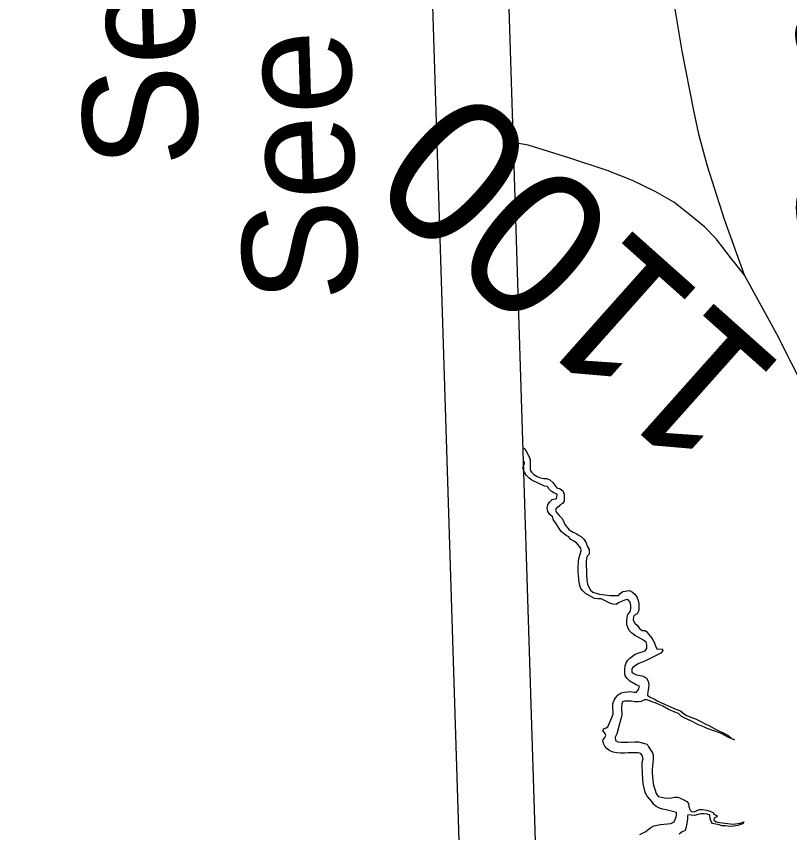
# Model space of a CAD drawing. Extents: x 2308163 to 2335412, y -96774 to 125428.
# Drawn here: x 2325896.3 to 2325972.4, y 122973.6 to 123053.9 of the extents above; entities that cross this region are included whole.
import ezdxf

# ---------------------------------------------------------------- set-up
doc = ezdxf.new("R2010")
doc.units = 0
for name, color, linetype in [('Old_Level_1', 7, 'Continuous'), ('Old_Level_11', 7, 'Continuous'), ('Old_Level_32', 7, 'Continuous'), ('Old_Level_60', 7, 'Continuous'), ('Old_Level_8', 7, 'Continuous'), ('Sheet Title CELL', 7, 'Continuous')]:
    doc.layers.add(name, color=color, linetype=linetype)

msp = doc.modelspace()

# ---------------------------------------------------------------- linework, layer by layer
at = {"layer": 'Old_Level_1'}
msp.add_line((2325932.781, 123434.617), (2325949.42, 122906.551), dxfattribs=at)
msp.add_lwpolyline([(2325925.285, 123434.381), (2325941.924, 122906.315)], dxfattribs=at)
at = {"layer": 'Old_Level_32'}
for points in [[(2325967.936, 123028.454), (2325965.954, 123033.947), (2325964.245, 123039.281), (2325963.423, 123042.348), (2325962.952, 123044.677), (2325961.785, 123050.512), (2325960.608, 123057.631), (2325959.692, 123064.077), (2325958.291, 123073.864), (2325956.949, 123082.632), (2325954.971, 123094.938), (2325953.445, 123104.755), (2325952.445, 123111.52), (2325951.915, 123114.721), (2325950.548, 123123.154), (2325950.054, 123126.517), (2325949.68, 123128.726), (2325949.524, 123130.435)], [(2325967.936, 123028.454), (2325966.947, 123029.727), (2325966.553, 123030.195), (2325965.682, 123031.317), (2325965.333, 123031.784), (2325965.159, 123032.018), (2325963.973, 123033.215), (2325962.714, 123034.27), (2325960.96, 123035.657), (2325959.13, 123036.7), (2325956.892, 123037.788), (2325954.428, 123038.758), (2325950.642, 123039.995), (2325946.64, 123041.27), (2325945.319, 123041.474), (2325945.168, 123041.486)], [(2326026.386, 122989.893), (2326023.574, 122990.175), (2326021.68, 122990.485), (2326019.987, 122990.737), (2326018.333, 122990.941), (2326016.2, 122991.311), (2326012.989, 122991.922), (2326006.882, 122993.043), (2326003.177, 122993.853), (2325998.063, 122994.757), (2325991.687, 122995.978), (2325989.557, 122996.34), (2325987.906, 122996.755), (2325986.597, 122997.285), (2325985.5, 122997.87), (2325984.902, 122998.27), (2325984.596, 122998.555), (2325983.822, 122999.319), (2325983.073, 123000.208), (2325982.172, 123001.609), (2325980.374, 123004.558), (2325976.828, 123011.323), (2325971.119, 123022.667), (2325967.936, 123028.454)]]:
    msp.add_lwpolyline(points, dxfattribs=at)
at = {"layer": 'Old_Level_60'}
for points in [[(2325946.113, 123011.504), (2325946.114, 123011.503), (2325946.329, 123011.364), (2325946.443, 123011.136), (2325946.75, 123010.607), (2325946.829, 123010.295), (2325946.829, 123009.284), (2325946.966, 123009.086), (2325947.213, 123008.869), (2325947.525, 123008.67), (2325947.871, 123008.526), (2325948.174, 123008.46), (2325948.483, 123008.454), (2325948.793, 123008.327), (2325949.066, 123008.058), (2325949.276, 123007.817), (2325949.45, 123007.557), (2325949.777, 123007.439), (2325950.065, 123007.241), (2325950.201, 123006.932), (2325950.197, 123006.236), (2325950.02, 123006.003), (2325949.806, 123005.873), (2325949.646, 123005.701), (2325949.389, 123005.501), (2325949.33, 123005.315), (2325949.454, 123005.082), (2325949.711, 123004.83), (2325949.941, 123004.542), (2325950.129, 123004.277), (2325950.26, 123003.942), (2325950.689, 123003.419), (2325951.067, 123003.187), (2325951.381, 123003.044), (2325951.673, 123002.846), (2325951.897, 123002.722), (2325952.134, 123002.485), (2325952.338, 123002.132), (2325952.458, 123001.803), (2325952.634, 123001.467), (2325952.639, 123001.03), (2325952.48, 123000.842), (2325952.39, 123000.642), (2325952.353, 123000.216), (2325952.369, 122999.093), (2325952.4, 122998.441), (2325952.474, 122998.058), (2325952.61, 122997.774), (2325952.779, 122997.483), (2325953.012, 122997.287), (2325953.66, 122997.092), (2325954.716, 122996.959), (2325955.537, 122996.946), (2325955.688, 122997.129), (2325955.973, 122997.332), (2325956.615, 122997.437), (2325956.906, 122997.28), (2325957.139, 122997.064), (2325957.349, 122996.802), (2325957.464, 122996.468), (2325957.52, 122996.156), (2325957.537, 122995.835), (2325957.53, 122995.46), (2325957.373, 122995.155), (2325957.072, 122994.972), (2325956.993, 122994.863), (2325956.988, 122994.533), (2325957.148, 122994.228), (2325957.394, 122993.981), (2325957.612, 122993.699), (2325957.863, 122993.502), (2325958.114, 122993.514), (2325958.269, 122993.417), (2325958.475, 122993.146), (2325958.722, 122992.873), (2325958.919, 122992.587), (2325959.071, 122992.277), (2325959.17, 122991.973), (2325959.337, 122991.678), (2325959.837, 122991.686), (2325959.88, 122991.527), (2325959.705, 122991.284), (2325958.189, 122990.508), (2325957.849, 122990.393), (2325957.54, 122990.251), (2325957.213, 122990.074), (2325956.925, 122989.866), (2325956.826, 122989.727), (2325956.842, 122989.411), (2325957.026, 122989.278), (2325957.315, 122989.156), (2325957.668, 122989.093), (2325957.989, 122989.011), (2325958.285, 122988.823), (2325958.452, 122988.533), (2325958.517, 122988.17)], [(2325946.188, 123009.28), (2325946.111, 123009.527), (2325946.267, 123009.791), (2325946.281, 123010.039), (2325946.152, 123010.284)], [(2325954.318, 122983.93), (2325954.477, 122984.026), (2325954.872, 122984.957), (2325954.995, 122985.309), (2325954.965, 122986.016), (2325954.986, 122986.335), (2325955.096, 122986.652), (2325955.252, 122986.921), (2325955.498, 122987.166), (2325955.791, 122987.359), (2325956.098, 122987.45), (2325956.73, 122987.51), (2325957.036, 122987.448), (2325957.29, 122987.445), (2325957.505, 122987.707), (2325957.591, 122988.034), (2325957.255, 122988.173), (2325956.636, 122988.514), (2325956.386, 122988.787), (2325956.201, 122989.032), (2325956.145, 122989.354), (2325956.153, 122989.704), (2325956.18, 122990.019), (2325956.292, 122990.32), (2325956.436, 122990.599), (2325956.638, 122990.79), (2325957.186, 122991.183), (2325957.525, 122991.314), (2325957.874, 122991.393), (2325958.162, 122991.505), (2325958.309, 122991.744), (2325958.325, 122992.094), (2325958.248, 122992.346), (2325957.999, 122992.542), (2325957.094, 122993.056), (2325956.814, 122993.264), (2325956.579, 122993.501), (2325956.435, 122993.811), (2325956.352, 122994.108), (2325956.35, 122994.464), (2325956.373, 122994.803), (2325956.462, 122995.065), (2325956.683, 122995.347), (2325956.758, 122995.654), (2325956.759, 122995.969), (2325956.671, 122996.302), (2325956.44, 122996.559), (2325956.118, 122996.474), (2325955.839, 122996.346), (2325955.545, 122996.234), (2325955.313, 122996.059), (2325955.008, 122996.095), (2325954.692, 122996.188), (2325953.814, 122996.629), (2325953.489, 122996.636), (2325953.17, 122996.667), (2325952.28, 122997.16), (2325952.036, 122997.392), (2325951.825, 122997.643), (2325951.734, 122997.936), (2325951.678, 122998.253), (2325951.554, 122999.253), (2325951.549, 122999.589), (2325951.605, 123000.344), (2325951.67, 123000.677), (2325951.772, 123001.004), (2325951.851, 123001.336), (2325951.816, 123001.617), (2325951.386, 123002.12), (2325951.134, 123002.306), (2325950.852, 123002.468), (2325950.657, 123002.709), (2325950.383, 123002.855), (2325949.907, 123003.258), (2325949.681, 123003.53), (2325949.358, 123004.08), (2325949.142, 123004.346), (2325949.023, 123004.686), (2325948.769, 123004.918), (2325948.574, 123005.204), (2325948.53, 123005.561), (2325948.591, 123005.864), (2325948.753, 123006.138), (2325949.021, 123006.393), (2325949.324, 123006.444), (2325949.439, 123006.48), (2325949.495, 123006.814), (2325949.472, 123006.916), (2325949.172, 123007.048), (2325948.916, 123007.225), (2325948.692, 123007.451), (2325948.531, 123007.665), (2325948.243, 123007.7), (2325947, 123008.302), (2325946.744, 123008.484), (2325946.489, 123008.747), (2325946.321, 123009.006), (2325946.188, 123009.28)], [(2325958.517, 122988.17), (2325958.482, 122987.815), (2325958.419, 122987.467), (2325958.394, 122987.148), (2325958.59, 122986.988), (2325959.139, 122986.705), (2325959.406, 122986.549), (2325960.991, 122985.828), (2325961.625, 122985.613), (2325961.898, 122985.375), (2325962.213, 122985.136), (2325963.161, 122984.778), (2325963.488, 122984.624), (2325964.107, 122984.298), (2325964.423, 122984.165), (2325965.069, 122983.803), (2325966.072, 122983.296), (2325966.401, 122983.106), (2325966.639, 122982.89), (2325966.943, 122982.762), (2325966.676, 122982.833), (2325966.354, 122982.981), (2325965.994, 122983.161), (2325965.711, 122983.333), (2325964.997, 122983.607), (2325964.247, 122983.851), (2325963.98, 122984.003), (2325963.341, 122984.269), (2325962.696, 122984.596), (2325961.991, 122984.9), (2325961.682, 122985.083), (2325961.419, 122985.331), (2325961.073, 122985.46), (2325960.791, 122985.596), (2325960.442, 122985.72), (2325959.901, 122986.049), (2325959.289, 122986.334), (2325958.323, 122986.678), (2325958.087, 122986.675), (2325957.774, 122986.514), (2325957.501, 122986.472), (2325957.113, 122986.486), (2325956.804, 122986.542), (2325956.492, 122986.558), (2325956.105, 122986.556), (2325955.936, 122986.491), (2325955.861, 122986.249), (2325955.832, 122985.884), (2325955.854, 122985.213), (2325955.805, 122984.91), (2325955.622, 122984.311), (2325955.478, 122983.691), (2325955.356, 122983.345), (2325955.207, 122983.025)], [(2325957.638, 122973.424), (2325958.214, 122973.74), (2325958.462, 122973.919), (2325958.697, 122974.134), (2325959.02, 122974.301), (2325959.648, 122974.422), (2325960.688, 122974.528), (2325960.994, 122974.67), (2325961.141, 122974.97), (2325961.233, 122975.307), (2325961.23, 122975.612), (2325960.224, 122975.85), (2325959.87, 122975.918), (2325959.555, 122976.031), (2325959.225, 122976.189), (2325958.992, 122976.385), (2325958.799, 122976.666), (2325958.365, 122977.215), (2325958.192, 122977.516), (2325958.089, 122977.839), (2325957.972, 122978.458), (2325957.928, 122978.815), (2325957.907, 122979.502), (2325957.861, 122980.23), (2325957.87, 122980.545), (2325957.956, 122980.887), (2325957.853, 122981.191), (2325957.718, 122981.394), (2325957.459, 122981.484), (2325956.491, 122981.461), (2325956.132, 122981.438), (2325955.746, 122981.446), (2325955.357, 122981.48), (2325955.009, 122981.533), (2325954.679, 122981.681), (2325954.431, 122981.868), (2325954.192, 122982.125), (2325954.064, 122982.399), (2325953.993, 122982.716), (2325954.202, 122982.983), (2325954.287, 122983.168), (2325954.215, 122983.379), (2325954.032, 122983.609), (2325954.062, 122983.822), (2325954.318, 122983.93)], [(2325955.207, 122983.025), (2325955.228, 122982.674), (2325955.457, 122982.564), (2325955.779, 122982.502), (2325956.474, 122982.504), (2325957.124, 122982.547), (2325957.484, 122982.555), (2325958.203, 122982.368), (2325958.341, 122982.312), (2325958.48, 122982.043), (2325958.885, 122981.48), (2325958.932, 122981.23), (2325958.924, 122980.88), (2325958.907, 122980.509), (2325958.844, 122979.805), (2325958.855, 122979.485), (2325958.955, 122978.429), (2325959.228, 122977.454), (2325959.436, 122977.178), (2325960.06, 122977.05), (2325960.408, 122977.017), (2325960.728, 122977.037), (2325961.047, 122977.102), (2325961.356, 122977.091), (2325961.971, 122976.847), (2325962.239, 122976.695), (2325962.418, 122976.476), (2325962.458, 122976.18), (2325962.537, 122975.847), (2325962.698, 122975.704), (2325962.976, 122975.679), (2325963.494, 122975.9), (2325963.804, 122975.884), (2325964.21, 122975.814), (2325964.529, 122975.737), (2325964.835, 122975.595), (2325964.914, 122975.419), (2325965.228, 122975.276), (2325965.212, 122975.16), (2325964.953, 122975.032), (2325964.919, 122974.845), (2325965.129, 122974.695), (2325965.455, 122974.598), (2325966.812, 122974.459), (2325967.49, 122974.563), (2325967.864, 122974.677), (2325967.82, 122974.628), (2325967.8, 122974.471), (2325967.618, 122974.437), (2325967.275, 122974.332), (2325966.886, 122974.253), (2325966.469, 122974.232), (2325966.068, 122974.272), (2325965.706, 122974.274), (2325965.438, 122974.395), (2325964.79, 122974.529), (2325964.658, 122974.701), (2325964.561, 122975.015), (2325964.523, 122975.336), (2325964.271, 122975.446), (2325963.928, 122975.473), (2325963.599, 122975.475), (2325963.352, 122975.387), (2325962.999, 122975.292), (2325962.679, 122975.323), (2325962.364, 122975.375), (2325962.331, 122975.239), (2325962.312, 122974.93), (2325962.189, 122974.192), (2325962.095, 122973.829), (2325961.8, 122973.697), (2325961.506, 122973.474)]]:
    msp.add_lwpolyline(points, dxfattribs=at)

# ---------------------------------------------------------------- texts
at = {"layer": 'Old_Level_11'}
msp.add_text('Sanders Rd.', height=10.79604, rotation=98.59157, dxfattribs=at).set_placement((2325984.626, 123030.771))
at = {"layer": 'Old_Level_8'}
msp.add_text('1100', height=14.3947, rotation=138.30095, dxfattribs=at).set_placement((2325972.179, 123019.154))
at = {"layer": 'Sheet Title CELL'}
for s, p in [('See Sheet 1B For Conventional Symbols', (2325929.943, 123025.993)), ('See Sheet 1A For Index of Sheets', (2325914.252, 123039.235))]:
    msp.add_text(s, height=11.25, rotation=91.80479, dxfattribs=at).set_placement(p)

doc.saveas('drawing.dxf')
